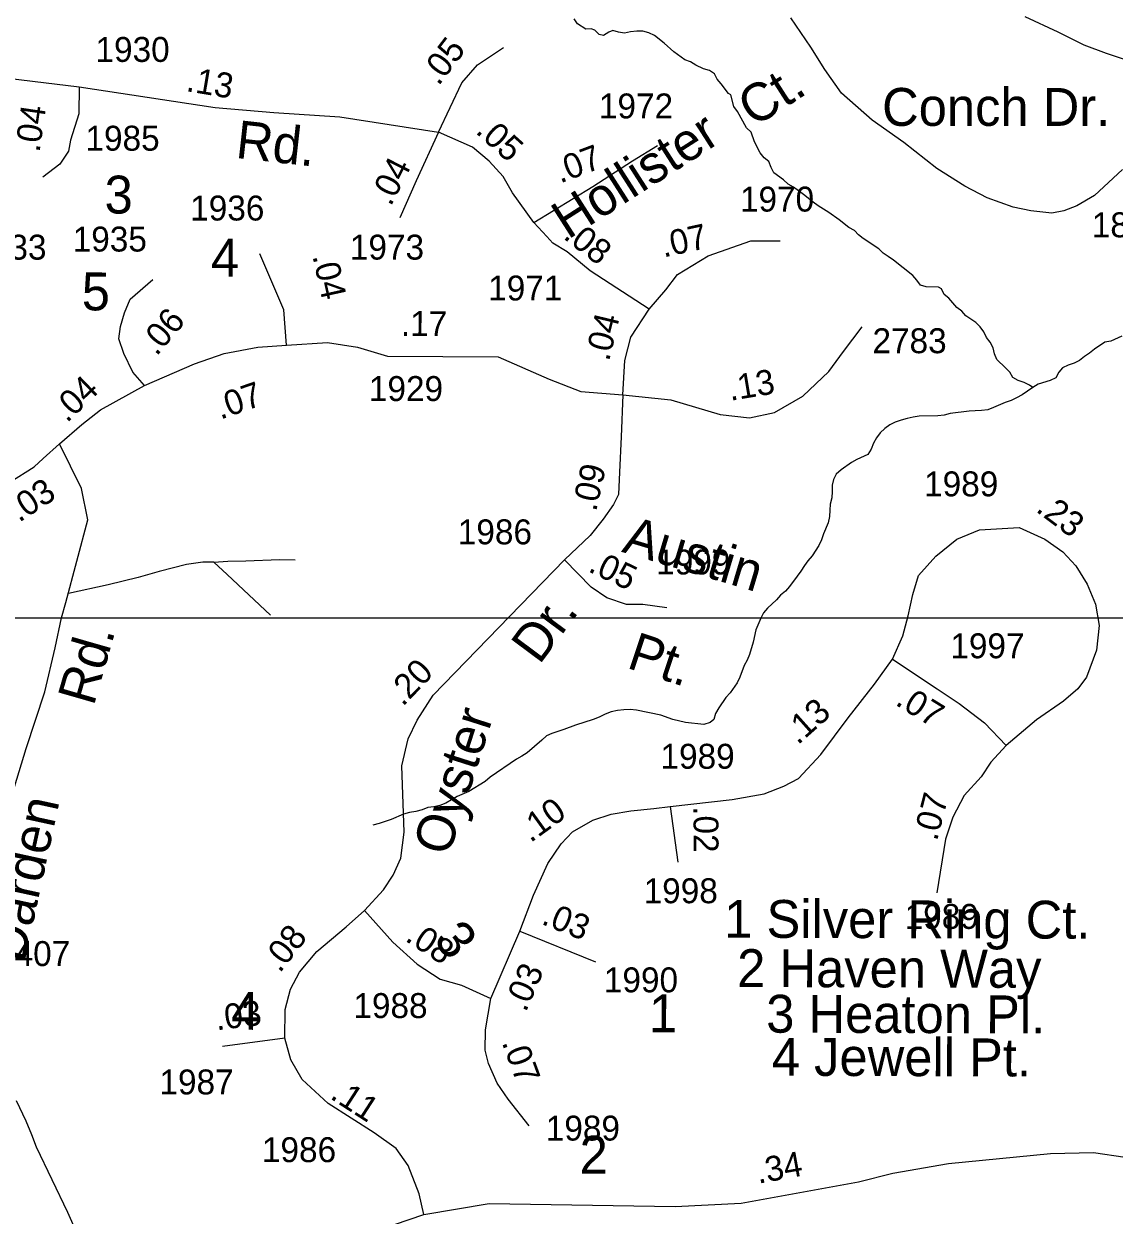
# Model space of a CAD drawing. Extents: x 2290055 to 2389491, y 66597 to 237875.
# Drawn here: x 2359498 to 2362231, y 190639 to 193626 of the extents above; entities that cross this region are included whole.
import ezdxf

# ---------------------------------------------------------------- set-up
doc = ezdxf.new("R2010")
doc.units = 0
for name, color, linetype in [('Exist Hydrographic Creek Single Shore', 7, 'Continuous'), ('Exist Road Non-System Type 51', 7, 'Continuous'), ('Exist Road Non-System Type 51 Label', 7, 'Continuous'), ('Exist Road Secondary Mileage Hundredths English Label', 7, 'Continuous'), ('Exist Road Secondary Type 51 Attributed', 7, 'Continuous'), ('Exist Road Secondary Type 51 Label', 7, 'Continuous'), ('Exist Road Secondary Type 51 Number Label', 7, 'Continuous'), ('Map Preparation Inset Cut Line', 7, 'Continuous')]:
    doc.layers.add(name, color=color, linetype=linetype)

msp = doc.modelspace()

# ---------------------------------------------------------------- linework, layer by layer
at = {"layer": 'Exist Hydrographic Creek Single Shore'}
for points in [[(2362027, 192713.8), (2362019.2, 192719.7), (2362005.2, 192726.3), (2361990.2, 192731.2), (2361977, 192738.9), (2361969.5, 192752.1), (2361959.2, 192763.2), (2361936.7, 192783.9), (2361931, 192797.9), (2361928, 192813.2), (2361920.5, 192827.2), (2361911.5, 192839.5), (2361904.7, 192853.4), (2361895.7, 192865.8), (2361884.5, 192876.6), (2361859, 192893.4), (2361849, 192905), (2361836.5, 192914.4), (2361816.5, 192937.5), (2361805.2, 192947.4), (2361798.2, 192960.8), (2361790.5, 192965.1), (2361760, 192966.6), (2361745.5, 192970.8), (2361736.5, 192983.3), (2361726.5, 192994.6), (2361678, 193033.4), (2361664.7, 193041.9), (2361652.5, 193050.9), (2361641.2, 193061.6), (2361602.2, 193087.1), (2361590.2, 193096.8), (2361580, 193107.7), (2361566.5, 193115.2), (2361542, 193134), (2361516, 193152.5), (2361489.5, 193169.2), (2361476.5, 193178.6), (2361452.5, 193197.9), (2361427.5, 193215.8), (2361414.2, 193223.8), (2361402.7, 193234.4), (2361378.5, 193252.4), (2361371.2, 193265.7), (2361365.5, 193280.2), (2361354, 193290), (2361344, 193302.1), (2361329.7, 193330), (2361321, 193354.4), (2361310, 193364.9), (2361287.5, 193405.7), (2361278, 193418.1), (2361270.5, 193447.3), (2361264.5, 193451.3), (2361246.5, 193475.2), (2361236.5, 193487), (2361229.5, 193500.3), (2361217, 193508.5), (2361202, 193512.8), (2361182.5, 193522.3), (2361169, 193530.1), (2361155, 193535.8), (2361127.5, 193555.6), (2361103.5, 193577.2), (2361079, 193596.1), (2361065, 193603.2), (2361050.2, 193607.2), (2361034.5, 193607.4), (2361018.7, 193605.3), (2361004, 193601.9), (2360989, 193604.5), (2360974.5, 193608.8), (2360964.5, 193605), (2360951.5, 193596.3), (2360940.5, 193599), (2360929.5, 193609.8), (2360920.5, 193612.9), (2360906.7, 193612), (2360886.5, 193625.6), (2360877.5, 193637.9)], [(2362250.5, 192842.7), (2362222.5, 192830.2), (2362207.7, 192827.6), (2362181.7, 192809.8), (2362169.5, 192800), (2362157, 192791.6), (2362144.7, 192781.7), (2362130.7, 192774.9), (2362115.7, 192769.8), (2362102, 192762.8), (2362092.2, 192752.1), (2362085, 192737.8), (2362070.5, 192731.2), (2362040.5, 192721.8), (2362027, 192713.8)], [(2362027, 192713.8), (2362000.5, 192695.4), (2361986.7, 192687.6), (2361972.7, 192681.2), (2361957.7, 192676.2), (2361929, 192663.3), (2361914.5, 192658.1), (2361899, 192655.9), (2361883, 192655.6), (2361868, 192654.3), (2361820.2, 192648.4), (2361804.7, 192644.1), (2361789, 192642.4), (2361742.5, 192641.7), (2361727.2, 192639.7), (2361712, 192636.5), (2361697, 192631.9), (2361682.7, 192626.5), (2361668.7, 192619.8), (2361656, 192610.6), (2361644.5, 192600.4), (2361635.5, 192587.7), (2361628, 192573.9), (2361622.2, 192558.8), (2361614, 192545.7), (2361586, 192533.2), (2361572.7, 192525.9), (2361546.7, 192507.5), (2361534.5, 192496.8), (2361527.5, 192483.5), (2361524.2, 192468.7), (2361524.5, 192452.8), (2361523.7, 192437), (2361519.7, 192421.3), (2361518.2, 192405.9), (2361518, 192390.3), (2361514.5, 192374.7), (2361502.5, 192346.8), (2361498, 192332.1), (2361491.2, 192317.7), (2361474.2, 192291.4), (2361463.7, 192279.6), (2361454.7, 192267.3), (2361446.2, 192253.4), (2361436.5, 192241), (2361417.7, 192215.2), (2361407.2, 192203.2), (2361395, 192193.3), (2361385.2, 192181.1), (2361362.5, 192160.3), (2361352.7, 192148.8), (2361345.5, 192135.3), (2361333.2, 192106.1), (2361326, 192075.6), (2361317.5, 192044.6), (2361311.7, 192029.8), (2361303.5, 192017.1), (2361293.2, 191987.3), (2361286.2, 191972.9), (2361268.5, 191948), (2361258, 191936.4), (2361240.2, 191910.9), (2361232.2, 191896.6), (2361227.5, 191881.6), (2361218.2, 191874.2), (2361203, 191869.2), (2361156.7, 191873.5), (2361125, 191881), (2361094.7, 191892.3), (2361033.7, 191905.1), (2361017.7, 191906.1), (2361002.5, 191905.8), (2360986, 191904), (2360970.7, 191900.4), (2360955.7, 191894.7), (2360940, 191887.3), (2360925.5, 191881.6), (2360880.7, 191867.5), (2360852.2, 191856.3), (2360821.7, 191846.4), (2360808, 191840.1), (2360797, 191829.5), (2360760.2, 191797.6), (2360747, 191789.2), (2360733, 191781.7), (2360667, 191736.7), (2360655, 191726.2), (2360614, 191701.2), (2360584.7, 191688.3), (2360556, 191671.7), (2360541, 191666), (2360526, 191662.5), (2360511, 191660.4), (2360496.5, 191655.1), (2360480.5, 191650.8), (2360465.2, 191648), (2360450.2, 191643.6), (2360419.5, 191630.9), (2360389, 191620.4), (2360373.2, 191616.4)]]:
    msp.add_lwpolyline(points, dxfattribs=at)
at = {"layer": 'Exist Road Non-System Type 51'}
for points in [[(2359974.6, 192275.6), (2360009.5, 192278.7), (2360054.5, 192279.5), (2360139.2, 192282.6), (2360178.6, 192281.5)], [(2360116.4, 192143.2), (2360008.2, 192244.6), (2359974.6, 192275.6), (2359946.9, 192276), (2359906.5, 192270.1), (2359837.9, 192252.7), (2359784.7, 192237.2), (2359709.6, 192219.1), (2359610.1, 192197)]]:
    msp.add_lwpolyline(points, dxfattribs=at)
at = {"layer": 'Exist Road Secondary Type 51 Attributed'}
msp.add_line((2361118.2, 191663.3), (2361137.8, 191523.7), dxfattribs=at)
for points in [[(2362252.2, 193260.3), (2362181.5, 193195.4), (2362137.2, 193168.9), (2362104.8, 193157.1), (2362075.3, 193151.2), (2362022.3, 193157.1), (2361978, 193165.9), (2361913.2, 193189.5), (2361857.2, 193219), (2361786.4, 193263.3), (2361703.9, 193328.2), (2361624.3, 193384.2), (2361547.6, 193452.1), (2361506.3, 193511.1), (2361471, 193567.1), (2361420.9, 193640.9)], [(2362007.5, 193643.8), (2362090.1, 193605.5), (2362154.9, 193573), (2362210.9, 193552.4), (2362264, 193534.7)], [(2360538, 193354.4), (2360596, 193477.5), (2360635.2, 193523), (2360700.4, 193566.2)], [(2359227.9, 193519.8), (2359402.7, 193496.3), (2359636.8, 193467.7)], [(2359636.8, 193467.7), (2359636, 193400.3), (2359615.6, 193333.6), (2359610.1, 193306.2), (2359588.9, 193274), (2359545.8, 193241.1)], [(2359636.8, 193467.7), (2359977.6, 193416.2), (2360124.9, 193403.4), (2360290.8, 193392.1), (2360538, 193354.4)], [(2360538, 193354.4), (2360481.5, 193232.1), (2360440.8, 193139.6)], [(2360776.5, 193127.7), (2360723, 193202.3), (2360699.5, 193243.1), (2360665, 193281.5), (2360622.7, 193316), (2360538, 193354.4)], [(2360776.5, 193127.7), (2360924.9, 193217.6), (2361023.7, 193281.9), (2361086.4, 193320.3)], [(2361066.1, 192910.4), (2360917.8, 193006.7), (2360859.8, 193053.7), (2360823.9, 193076.1), (2360809.4, 193092.3), (2360776.5, 193127.7)], [(2361066.1, 192910.4), (2361107.6, 192958.7), (2361137, 192996.9), (2361213.4, 193044.3), (2361320.8, 193081.2), (2361393.7, 193081.2)], [(2360156.4, 192819.8), (2360149.7, 192908.7), (2360089.9, 193049.2)], [(2359800.6, 192718.6), (2359771.7, 192752.4), (2359749.2, 192799.1), (2359736.3, 192836.2), (2359741.1, 192866.8), (2359750.8, 192900.7), (2359764.6, 192935.7), (2359822, 192984.4)], [(2360999.4, 192695.4), (2361004.9, 192781.7), (2361019.8, 192839.7), (2361066.1, 192910.4)], [(2360999.4, 192695.4), (2361119.8, 192683), (2361244, 192646), (2361316.9, 192637.4), (2361380, 192651.1), (2361450.6, 192691.9), (2361516.4, 192753.9), (2361552.5, 192804), (2361599.2, 192865.6)], [(2359800.6, 192718.6), (2359926.4, 192773.3), (2360000.5, 192799.1), (2360085.3, 192815.2), (2360156.4, 192819.8)], [(2360156.4, 192819.8), (2360259.3, 192826.5), (2360335, 192815.2), (2360409.7, 192792.7), (2360686.9, 192791.1), (2360815.1, 192734.6), (2360894.3, 192704.1), (2360999.4, 192695.4)], [(2359588, 192572.9), (2359643.8, 192621.1), (2359690.5, 192658.2), (2359800.6, 192718.6)], [(2360999.4, 192695.4), (2360995.5, 192590.4), (2360991.5, 192501.8), (2360989.2, 192445.3), (2360976.6, 192420.3), (2360950.8, 192383.4), (2360917.8, 192342.6), (2360853.2, 192281.7)], [(2359463, 192476.8), (2359524.6, 192514.7), (2359547.1, 192535.7), (2359588, 192572.9)], [(2359475.3, 191712.2), (2359504.3, 191808.9), (2359551, 191951.1), (2359576.8, 192060.7), (2359592.9, 192135.9), (2359604.1, 192174.6), (2359658.9, 192381.9), (2359642.8, 192460.9), (2359588, 192572.9)], [(2361675.7, 192032.6), (2361701.1, 192091), (2361715.2, 192141.1), (2361726.9, 192195.2), (2361741.1, 192242.3), (2361783.8, 192291.3), (2361837.1, 192333.6), (2361893.6, 192357.1), (2361993.1, 192362.4), (2362057.4, 192333.6), (2362102.1, 192301.5), (2362135, 192267), (2362163.6, 192220.3), (2362184.8, 192170.9), (2362193.4, 192116.8), (2362187.2, 192054.9), (2362161.7, 191987.9), (2362139.7, 191958.1), (2362104.5, 191927.5), (2362036.2, 191880.5), (2361960.2, 191816.2)], [(2360352.2, 191402.2), (2360400, 191453.9), (2360424.3, 191490.8), (2360443.1, 191533.9), (2360451.7, 191599), (2360445.9, 191765.6), (2360461.5, 191833), (2360484.3, 191880.1), (2360524.3, 191942.8), (2360853.2, 192281.7)], [(2361109.6, 192161.5), (2361049.7, 192169.8), (2361008.8, 192169.4), (2360959.4, 192186.6), (2360920.2, 192213.3), (2360853.2, 192281.7)], [(2361118.2, 191663.3), (2361273.4, 191680.5), (2361353.8, 191695), (2361403.1, 191713.8), (2361440, 191733.4), (2361495.7, 191793.8), (2361564.3, 191885.9), (2361630.9, 191969.8), (2361675.7, 192032.6)], [(2361675.7, 192032.6), (2361787.7, 191958.1), (2361842.6, 191921.2), (2361906.1, 191873.4), (2361960.2, 191816.2)], [(2361960.2, 191816.2), (2361921.8, 191774.4), (2361898.2, 191737.2), (2361855.1, 191690.7), (2361826.9, 191636.6), (2361808.1, 191581), (2361786.5, 191446.5)], [(2360741.4, 191350.8), (2360775.5, 191440.6), (2360811.6, 191520.6), (2360844.9, 191569.6), (2360873.9, 191599.4), (2360924.9, 191629.2), (2360970.4, 191644.1), (2361019.4, 191652.3), (2361077.3, 191658.4), (2361118.2, 191663.3)], [(2360152.3, 191082.5), (2360153.4, 191154.1), (2360166.7, 191205), (2360189.5, 191248.1), (2360232.6, 191299.9), (2360306.7, 191361.4), (2360352.2, 191402.2)], [(2360352.2, 191402.2), (2360423.5, 191323), (2360483.9, 191268.1), (2360541.9, 191230.5), (2360595.2, 191215.2), (2360668.5, 191181.6)], [(2360668.5, 191181.6), (2360741.4, 191350.8)], [(2360741.4, 191350.8), (2360931.2, 191274)], [(2360765, 190862.4), (2360712.4, 190929), (2360685, 190969.8), (2360663, 191019.2), (2360654.4, 191052.1), (2360655.2, 191103.1), (2360668.5, 191181.6)], [(2360152.3, 191082.5), (2359996.1, 191061.6)], [(2360501, 190640.2), (2360489.5, 190692), (2360461.3, 190763.4), (2360431.8, 190806), (2360376.1, 190845.2), (2360261.6, 190918.9), (2360196, 190978.9), (2360168, 191028.2), (2360152.3, 191082.5)], [(2359718, 190425), (2359673.4, 190499.9), (2359609, 190644.9), (2359530, 190809.4), (2359518.8, 190840), (2359504.3, 190873.9), (2359480.1, 190925.5)], [(2360501, 190640.2), (2360664.9, 190667.8), (2361131, 190660.1), (2361296.7, 190668.7), (2361590.7, 190722.4), (2361676.6, 190744), (2361815.6, 190767.7), (2362071.6, 190792.8), (2362179.5, 190795.8), (2362259.1, 190783.9)], [(2359718, 190425), (2359777.1, 190442.3), (2359984.4, 190483.7), (2360299.7, 190585.1), (2360391, 190602.7), (2360501, 190640.2)]]:
    msp.add_lwpolyline(points, dxfattribs=at)
at = {"layer": 'Map Preparation Inset Cut Line'}
for points in [[(2380407.7, 211640.5), (2380407.7, 192135.8), (2313126.6, 192135.8), (2313126.6, 211640.5), (2321069.7, 211640.5), (2345338.5, 211640.5)], [(2334313.2, 192135.8), (2334313.2, 208219.9), (2345070.4, 208219.9), (2345070.4, 203348), (2354753, 203348), (2354753, 199924.5), (2369645.2, 199924.5), (2369645.2, 192135.8), (2354753, 192135.8)], [(2374088.6, 192135.8), (2313126.6, 192135.8), (2313126.6, 149726.2), (2353934.7, 149726.2), (2375181.1, 184193.5), (2380407.7, 192135.8)], [(2352349.2, 185563.7), (2371494.9, 185563.7), (2371494.9, 192135.8), (2352349.2, 192135.8)]]:
    msp.add_lwpolyline(points, close=True, dxfattribs=at)

# ---------------------------------------------------------------- texts
at = {"layer": 'Exist Road Non-System Type 51 Label'}
for s, rotation, p in [('Austin', 343.3508, (2360994.8, 192302.1)), ('Pt.', 341.6816, (2361006.8, 192011.8))]:
    msp.add_text(s, height=95, rotation=rotation, dxfattribs=at).set_placement(p)
at = {"layer": 'Exist Road Secondary Mileage Hundredths English Label'}
for s, rotation, p in [('.05', 52.7769, (2360537.8, 193468.2)), ('.13', 350.4205, (2359903.1, 193457.2)), ('.04', 81.7597, (2359537.6, 193301.8)), ('.05', 317.8644, (2360628.3, 193353.6)), ('.07', 20.588, (2360842.7, 193225.2)), ('.04', 63.0987, (2360418.1, 193165.9)), ('.07', 12.314, (2361101.9, 193039.6)), ('.08', 322.1922, (2360847.9, 193089)), ('.04', 282.4567, (2360221.6, 193043.6)), ('.06', 49.921, (2359831, 192790.6)), ('.17', 359.6666, (2360443.3, 192843.1)), ('.04', 76.3011, (2360964.9, 192777.7)), ('.04', 43.8533, (2359606.4, 192623.6)), ('.13', 9.467, (2361269.2, 192680.2)), ('.07', 19.1898, (2359991.1, 192633)), ('.09', 77.3477, (2360932.6, 192400.9)), ('.03', 33.3612, (2359486.4, 192374.2)), ('.23', 323.1163, (2362032.4, 192404.6)), ('.05', 334.3861, (2360910.3, 192253.7)), ('.20', 46.3655, (2360448.2, 191912.2)), ('.07', 328.3797, (2361680, 191919.6)), ('.13', 41.7438, (2361438.3, 191816.1)), ('.07', 75.5367, (2361787, 191574.8)), ('.10', 35.8513, (2360768.2, 191571.1)), ('.02', 270.1957, (2361176.7, 191663.8)), ('.03', 338.2538, (2360793, 191369.4)), ('.08', 52.1441, (2360140, 191243.8)), ('.08', 326.8031, (2360451.6, 191328)), ('.03', 66.3869, (2360756.3, 191145.6)), ('.03', 7.1028, (2359981.7, 191101.8)), ('.07', 290.2339, (2360695.9, 191071.7)), ('.11', 327.1042, (2360263.5, 190932.5)), ('.34', 10.3482, (2361339.2, 190717.2))]:
    msp.add_text(s, height=62.5, rotation=rotation, dxfattribs=at).set_placement(p)
at = {"layer": 'Exist Road Secondary Type 51 Label'}
for s, rotation, p in [('Ct.', 32.6103, (2361328.4, 193365.1)), ('Hollister', 32.6103, (2360862.1, 193083.6)), ('Rd.', 353.6788, (2360027.2, 193289.7)), ('3', 359.8421, (2359700.7, 193150.1)), ('4', 359.8421, (2359967.3, 192991.8)), ('5', 359.8421, (2359643.5, 192907.3)), ('Dr.', 53.3246, (2360790.4, 192016.7)), ('Rd.', 73.937, (2359673.4, 191913)), ('Oyster', 72.2611, (2360562.7, 191535.7)), ('Darden', 77.7232, (2359499.6, 191269.1)), ('1 Silver Ring Ct.', 359.8421, (2361253.7, 191334.2)), ('3', 308.1323, (2360522.6, 191328.6)), ('2 Haven Way', 359.8421, (2361286.2, 191210.6)), ('4', 359.8421, (2360017.8, 191103.4)), ('1', 359.8421, (2361065, 191097.4)), ('3 Heaton Pl.', 359.8421, (2361359, 191096.2)), ('4 Jewell Pt.', 359.8421, (2361373.1, 190988.1)), ('2', 359.8421, (2360891.2, 190742.7))]:
    msp.add_text(s, height=95, rotation=rotation, dxfattribs=at).set_placement(p)
msp.add_text('Conch Dr.', height=95, dxfattribs=at).set_placement((2361649.5, 193369.8))
at = {"layer": 'Exist Road Secondary Type 51 Number Label'}
for s, p in [('1930', (2359678, 193530.2)), ('1972', (2360939.8, 193388.5)), ('1985', (2359652.9, 193307.6)), ('1970', (2361293.3, 193154.9)), ('1936', (2359915.4, 193132.5)), ('1852', (2362175.1, 193090.5)), ('1935', (2359620.9, 193054.7)), ('1933', (2359369.3, 193034.4)), ('1973', (2360315.6, 193034.5)), ('1971', (2360662.3, 192932)), ('2783', (2361625.4, 192799.8)), ('1929', (2360363.3, 192679.9)), ('1989', (2361754.8, 192440.9)), ('1986', (2360586.1, 192320.6)), ('1999', (2361083.4, 192245)), ('1997', (2361820.6, 192034.9)), ('1989', (2361094.1, 191757.9)), ('1998', (2361051.9, 191420.7)), ('1989', (2361706, 191356.3)), ('1407', (2359428.8, 191263.2)), ('1990', (2360952.2, 191197.3)), ('1988', (2360324.4, 191132.8)), ('1987', (2359838.3, 190941.3)), ('1989', (2360806.6, 190825.6)), ('1986', (2360095.2, 190771.5))]:
    msp.add_text(s, height=62.5, dxfattribs=at).set_placement(p)

doc.saveas('drawing.dxf')
